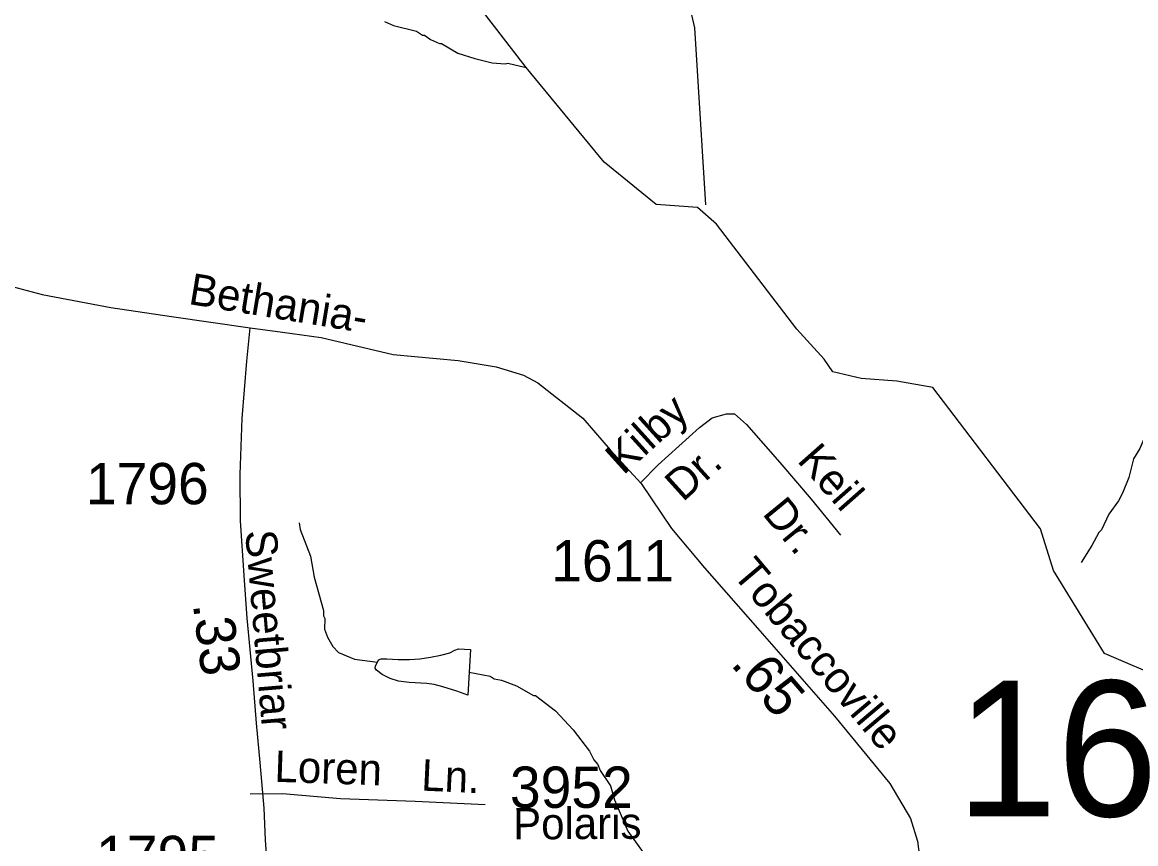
# Model space of a CAD drawing. Extents: x 1547597 to 1699558, y 810033 to 920809.
# Drawn here: x 1603201 to 1606571, y 891914 to 894400 of the extents above; entities that cross this region are included whole.
import ezdxf

# ---------------------------------------------------------------- set-up
doc = ezdxf.new("R2010")
doc.units = 0
for name, color, linetype in [('Exist Hydrographic Creek Single Shore', 7, 'Continuous'), ('Exist Hydrographic Misc Water Feature', 7, 'Continuous'), ('Exist Road Non-System Type 51', 7, 'Continuous'), ('Exist Road Non-System Type 51 Label', 7, 'Continuous'), ('Exist Road Secondary Mileage Hundredths English Label', 7, 'Continuous'), ('Exist Road Secondary Structure Standard Bridge Number Label', 7, 'Continuous'), ('Exist Road Secondary Type 51 Attributed', 7, 'Continuous'), ('Exist Road Secondary Type 51 Label', 7, 'Continuous'), ('Exist Road Secondary Type 51 Number Label', 7, 'Continuous')]:
    doc.layers.add(name, color=color, linetype=linetype)

msp = doc.modelspace()

# ---------------------------------------------------------------- linework, layer by layer
at = {"layer": 'Exist Hydrographic Creek Single Shore'}
for points in [[(1605244.7, 893839.5), (1605119.7, 893848.6), (1604962.6, 893976.5), (1604726.9, 894263.2), (1604298.7, 894817.4), (1604128.7, 895178.6), (1604104.7, 895264.4), (1604115.7, 895454.6), (1604184.7, 895646.9), (1604247.6, 895954.2), (1604234.7, 896269.6), (1604070.2, 896774.5), (1604042.1, 896874.1), (1604039.5, 896935.5), (1603945.1, 897190.9), (1603955.3, 897642), (1603723.6, 897944.4), (1603725.5, 898352.7), (1603440.6, 898672.3)], [(1605270.2, 893847.4), (1605237.3, 894382.9), (1605198.4, 894550), (1605173.2, 894672.5), (1605388.6, 895167.1), (1605452.7, 895361.5), (1605452.7, 895835.7), (1605448.8, 896082.5), (1605472.1, 896296.3), (1605621.7, 896533.6), (1605798.6, 896667.8), (1605897.2, 896813.3), (1606727.7, 896937.9), (1607429.7, 896978.4), (1607745.7, 897005.9)], [(1606854.1, 892328.5), (1606477.4, 892489.8), (1606322.7, 892740.9), (1606282.7, 892866.5), (1605957.6, 893294.7), (1605848.1, 893313.3), (1605740.1, 893321.9), (1605654.7, 893342), (1605628.1, 893380.7), (1605546.1, 893471), (1605302.7, 893789.1), (1605244.7, 893839.5)]]:
    msp.add_lwpolyline(points, dxfattribs=at)
at = {"layer": 'Exist Hydrographic Misc Water Feature'}
for points in [[(1604297.4, 894402.4), (1604325.1, 894389.9), (1604394.9, 894372.8), (1604412.7, 894360.5), (1604418.6, 894360.4), (1604436.5, 894348.1), (1604464.3, 894335.6), (1604470.2, 894335.5), (1604519.7, 894306.7), (1604571.4, 894289.9), (1604623.2, 894276.9), (1604663.2, 894274.3), (1604671.2, 894276.1), (1604726.9, 894263.2)], [(1606771.4, 893314.2), (1606681.9, 893258.3), (1606665.7, 893244.6), (1606604.4, 893157.7), (1606583.6, 893110), (1606565.1, 893078.3), (1606550.3, 893022.5), (1606531.5, 892974.9), (1606519.1, 892951.1), (1606490.5, 892911.6), (1606467.7, 892863.9), (1606459.6, 892856.1), (1606439, 892816.5), (1606405.8, 892765.4)], [(1604039.2, 892884.9), (1604042.9, 892864.8), (1604073.6, 892784.4), (1604084.6, 892720.2), (1604112.9, 892619.7), (1604112.7, 892603.7), (1604116.6, 892595.6), (1604116.1, 892563.6), (1604125.6, 892539.4), (1604141.2, 892511.2), (1604158.8, 892492.9), (1604206.5, 892472.1), (1604276.3, 892463.7)], [(1604276.3, 892463.7), (1604279.5, 892470.1), (1604287.4, 892473.9), (1604304.7, 892473.2), (1604338.8, 892471.4), (1604373.8, 892471.9), (1604404.5, 892473.4), (1604436.6, 892478), (1604467.9, 892484.5), (1604495, 892492.1), (1604510.5, 892499.8), (1604521.4, 892504.1), (1604558.4, 892502.1), (1604554.1, 892432.9)], [(1604554.1, 892432.9), (1604549.9, 892363.9), (1604516.9, 892375.2), (1604474.1, 892388.6), (1604447.5, 892395.9), (1604425.8, 892399.1), (1604372, 892401.7), (1604340, 892406), (1604314.4, 892413.8), (1604290.8, 892426.4), (1604273.7, 892439.1), (1604269.8, 892445.5), (1604270.9, 892452.4), (1604276.3, 892463.7)], [(1604554.1, 892432.9), (1604617.5, 892421.2), (1604629.4, 892413), (1604651.3, 892408.6), (1604697, 892391.9), (1604748.6, 892363), (1604754.5, 892362.9), (1604815.7, 892315.8), (1604868.8, 892258.9), (1604917.7, 892194.1), (1604931.3, 892167.9), (1604943.1, 892153.7), (1604950.8, 892135.6), (1604982, 892089), (1604993.4, 892046.9), (1605033.8, 891952.2), (1605080.8, 891887.5)]]:
    msp.add_lwpolyline(points, dxfattribs=at)
at = {"layer": 'Exist Road Non-System Type 51'}
for points in [[(1605072.8, 893006.5), (1605126.1, 893060.3), (1605251, 893173.2), (1605289.3, 893203), (1605333.3, 893214.6), (1605357.3, 893214.5), (1605392.9, 893182.1), (1605494, 893067.4), (1605589, 892956.6), (1605678.1, 892847.9)], [(1603890.8, 892065), (1603988.8, 892066.2), (1604164.6, 892050.6), (1604390.4, 892042.8), (1604602.1, 892033.1)]]:
    msp.add_lwpolyline(points, dxfattribs=at)
at = {"layer": 'Exist Road Secondary Type 51 Attributed'}
for points in [[(1601592.6, 894949.2), (1601599.1, 894931.4), (1601637.8, 894779.1), (1601719.1, 894642.9), (1601756.5, 894579.8), (1601799.9, 894523.3), (1601851.2, 894461.5), (1601941.9, 894376.7), (1602014.1, 894315.6), (1602183.4, 894193.4), (1602401.2, 894042.2), (1602557, 893935.1), (1602708.4, 893831.3), (1602802.4, 893774.1), (1602893.4, 893726.8), (1602995.3, 893670.9), (1603074.2, 893636.8), (1603170.4, 893600.6), (1603261.1, 893576.3), (1603469.1, 893536.2), (1603652.8, 893509.9), (1603890.7, 893475.1)], [(1603952, 891727.4), (1603937.2, 891925.8), (1603933.3, 892021.8), (1603921.6, 892160.1), (1603910.4, 892278.4), (1603900.2, 892407.2), (1603881.5, 892596.5), (1603872.6, 892725.3), (1603862.1, 892890.9), (1603860.4, 893031.5), (1603866.7, 893201.1), (1603881.1, 893374.6), (1603890.7, 893475.1)], [(1603890.7, 893475.1), (1603988.6, 893462), (1604105.6, 893446.2), (1604323.7, 893394.8), (1604520.3, 893376.4), (1604636, 893357.4), (1604718.5, 893331.6), (1604761.5, 893308.4), (1604897.6, 893201.3), (1604981, 893105.6), (1605074.6, 893003.8), (1605166.2, 892867.4), (1605266.4, 892748.6), (1605426.7, 892566.4), (1605659.8, 892300.3), (1605827.4, 892096.2), (1605889.3, 891990.5), (1605911.2, 891921.2), (1605922.1, 891837.4), (1605925.7, 891760.8), (1605918.5, 891669.7), (1605907.5, 891585.9), (1605882, 891458.3), (1605824.9, 891233.7)]]:
    msp.add_lwpolyline(points, dxfattribs=at)

# ---------------------------------------------------------------- texts
at = {"layer": 'Exist Road Non-System Type 51 Label'}
for s, rotation, p in [('Kilby', 42.1041, (1605020.5, 893027.2)), ('Keil', 311.3976, (1605543.9, 893072.2)), ('Dr.', 42.1041, (1605200.6, 892946.1)), ('Dr.', 309.3312, (1605438.8, 892912.4)), ('Loren', 358.0242, (1603963.6, 892101.5)), ('Ln.', 357.3756, (1604407.6, 892074.9))]:
    msp.add_text(s, height=95, rotation=rotation, dxfattribs=at).set_placement(p)
at = {"layer": 'Exist Road Secondary Mileage Hundredths English Label'}
for s, rotation, p in [('.33', 277.0454, (1603717.6, 892638.5)), ('.65', 310.6923, (1605342.8, 892456.1))]:
    msp.add_text(s, height=120, rotation=rotation, dxfattribs=at).set_placement(p)
at = {"layer": 'Exist Road Secondary Structure Standard Bridge Number Label'}
msp.add_text('16', height=410.1, dxfattribs=at).set_placement((1606028.2, 891996.9))
at = {"layer": 'Exist Road Secondary Type 51 Label'}
for s, rotation, p in [('Bethania-', 350.634, (1603701.7, 893547.6)), ('Sweetbriar', 274.8826, (1603875.8, 892860.1)), ('Tobaccoville', 310.1471, (1605347.7, 892729)), ('Polaris', 0.3353, (1604687.3, 891926.8))]:
    msp.add_text(s, height=95, rotation=rotation, dxfattribs=at).set_placement(p)
at = {"layer": 'Exist Road Secondary Type 51 Number Label'}
for s, p in [('1796', (1603393.8, 892941.2)), ('1611', (1604802.3, 892707.6)), ('3952', (1604677.3, 892022.5)), ('1795', (1603425, 891813.1))]:
    msp.add_text(s, height=125, dxfattribs=at).set_placement(p)

doc.saveas('drawing.dxf')
